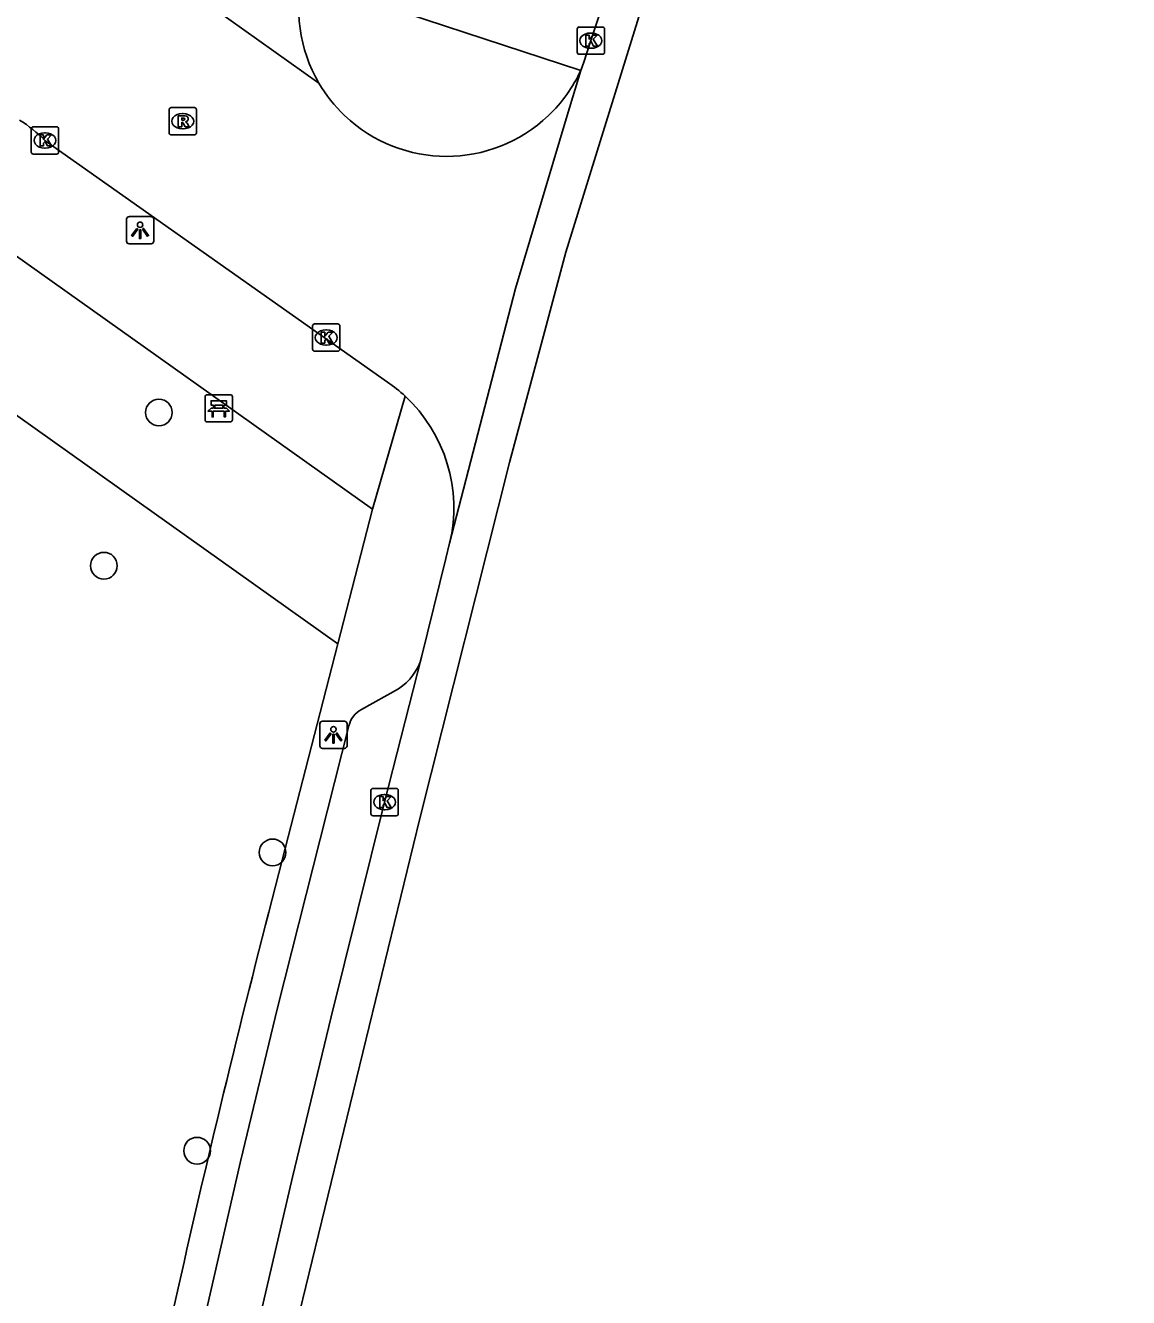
# Model space of a CAD drawing. Extents: x 162532 to 163264, y 381233 to 382042.
# Drawn here: x 163191.97 to 163232.36, y 381456.7 to 381503.3 of the extents above; entities that cross this region are included whole.
import ezdxf

# ---------------------------------------------------------------- set-up
doc = ezdxf.new("R2010")
doc.units = 0
for name, color, linetype in [('IMGEO_Bank', 7, 'Continuous'), ('IMGEO_Boom', 7, 'Continuous'), ('IMGEO_Fietspad_gesloten', 7, 'Continuous'), ('IMGEO_Groenvoorziening', 7, 'Continuous'), ('IMGEO_Kolk', 7, 'Continuous'), ('IMGEO_Lichtpunt', 7, 'Continuous'), ('IMGEO_Rijbaan_lokaal_gesloten', 7, 'Continuous'), ('IMGEO_Rijbaan_lokaal_open', 7, 'Continuous'), ('IMGEO_Rioolput', 7, 'Continuous'), ('IMGEO_Voetpad_open', 7, 'Continuous')]:
    doc.layers.add(name, color=color, linetype=linetype)

msp = doc.modelspace()

# ---------------------------------------------------------------- linework, layer by layer
at = {"layer": 'IMGEO_Bank'}
for p, q in [((163198.623, 381489.776), (163199.464, 381489.776)), ((163199.464, 381489.776), (163198.623, 381489.776)), ((163198.548, 381488.851), (163198.548, 381489.692)), ((163198.548, 381489.692), (163198.548, 381488.851)), ((163198.857, 381489.282), (163198.857, 381489.388)), ((163198.901, 381489.388), (163198.901, 381489.282)), ((163199.189, 381489.394), (163198.907, 381489.394)), ((163198.907, 381489.276), (163199.189, 381489.276)), ((163199.195, 381489.282), (163199.195, 381489.388)), ((163199.239, 381489.388), (163199.239, 381489.282)), ((163199.548, 381489.701), (163199.548, 381488.86)), ((163199.548, 381488.86), (163199.548, 381489.701)), ((163199.473, 381488.776), (163198.632, 381488.776)), ((163198.632, 381488.776), (163199.473, 381488.776)), ((163199.245, 381489.174), (163198.852, 381489.174))]:
    msp.add_line(p, q, dxfattribs=at)
for points in [[(163198.795, 381489.174), (163198.653, 381489.174), (163198.765, 381489.276), (163198.851, 381489.276)], [(163198.851, 381489.394), (163198.765, 381489.394), (163198.765, 381489.555), (163199.328, 381489.555), (163199.328, 381489.394), (163199.245, 381489.394)], [(163199.245, 381489.276), (163199.328, 381489.276), (163199.44, 381489.174), (163199.301, 381489.174)], [(163198.845, 381489.167), (163198.845, 381488.96), (163198.802, 381488.96), (163198.802, 381489.167)], [(163199.295, 381489.167), (163199.295, 381488.96), (163199.251, 381488.96), (163199.251, 381489.167)]]:
    msp.add_lwpolyline(points, dxfattribs=at)
for centre, radius, start, end in [((163198.626, 381489.698), 0.0779, 92.4484, 184.2845), ((163198.626, 381489.698), 0.0779, 92.4484, 184.2845), ((163199.47, 381489.698), 0.0779, 2.4484, 94.2845), ((163199.47, 381489.698), 0.0779, 2.4484, 94.2845), ((163198.85, 381489.387), 0.00671, 2.8957, 87.1043), ((163198.85, 381489.283), 0.00671, 272.8957, 357.1043), ((163198.907, 381489.387), 0.00671, 92.8957, 177.1043), ((163198.907, 381489.283), 0.00671, 182.8957, 267.1043), ((163199.189, 381489.387), 0.00671, 2.8957, 87.1043), ((163199.189, 381489.283), 0.00671, 272.8957, 357.1043), ((163199.246, 381489.387), 0.00671, 92.8957, 177.1043), ((163199.246, 381489.283), 0.00671, 182.8957, 267.1043), ((163198.626, 381488.854), 0.0779, 182.4484, 274.2845), ((163198.626, 381488.854), 0.0779, 182.4484, 274.2845), ((163198.795, 381489.167), 0.00671, 2.8957, 87.1043), ((163198.852, 381489.167), 0.00671, 92.8957, 177.1043), ((163199.244, 381489.167), 0.00671, 2.8957, 87.1043), ((163199.301, 381489.167), 0.00671, 92.8957, 177.1043), ((163199.47, 381488.854), 0.0779, 272.4484, 4.2845), ((163199.47, 381488.854), 0.0779, 272.4484, 4.2845)]:
    msp.add_arc(centre, radius, start, end, dxfattribs=at)
at = {"layer": 'IMGEO_Boom'}
for centre in [(163196.856, 381489.123), (163194.841, 381483.51), (163201.019, 381473.007), (163198.255, 381462.078)]:
    msp.add_circle(centre, 0.489, dxfattribs=at)
at = {"layer": 'IMGEO_Fietspad_gesloten'}
for points in [[(163212.305, 381501.657), (163212.414, 381501.954), (163212.671, 381502.746), (163219.161, 381522.219), (163225.828, 381542.263), (163231.668, 381559.868), (163232.365, 381562.003)], [(163207.503, 381484.332), (163207.367, 381483.778), (163206.476, 381480.154)], [(163200.383, 381455.235), (163201.753, 381461.112), (163203.164, 381466.989), (163205.12, 381474.851), (163206.476, 381480.154)]]:
    msp.add_lwpolyline(points, dxfattribs=at)
at = {"layer": 'IMGEO_Groenvoorziening'}
msp.add_lwpolyline([(163203.407, 381480.643), (163187.405, 381492.035)], dxfattribs=at)
at = {"layer": 'IMGEO_Kolk'}
for p, q in [((163212.248, 381503.246), (163213.1, 381503.246)), ((163212.173, 381502.32), (163212.173, 381503.172)), ((163212.661, 381503.026), (163212.686, 381503.026)), ((163213.174, 381503.172), (163213.174, 381502.32)), ((163212.684, 381502.466), (163212.659, 381502.466)), ((163213.1, 381502.246), (163212.248, 381502.246)), ((163192.184, 381498.665), (163192.184, 381499.517)), ((163192.259, 381499.591), (163193.111, 381499.591)), ((163193.185, 381499.517), (163193.185, 381498.665)), ((163192.672, 381499.371), (163192.697, 381499.371)), ((163193.111, 381498.591), (163192.259, 381498.591)), ((163192.695, 381498.811), (163192.67, 381498.811)), ((163202.483, 381491.442), (163202.483, 381492.294)), ((163202.558, 381492.368), (163203.41, 381492.368)), ((163202.971, 381492.148), (163202.996, 381492.148)), ((163203.484, 381492.294), (163203.484, 381491.442)), ((163202.994, 381491.588), (163202.969, 381491.588)), ((163203.41, 381491.368), (163202.558, 381491.368)), ((163204.622, 381474.425), (163204.622, 381475.277)), ((163204.697, 381475.351), (163205.549, 381475.351)), ((163205.623, 381475.277), (163205.623, 381474.425)), ((163205.11, 381475.131), (163205.135, 381475.131)), ((163205.549, 381474.351), (163204.697, 381474.351)), ((163205.133, 381474.571), (163205.108, 381474.571))]:
    msp.add_line(p, q, dxfattribs=at)
for points in [[(163212.248, 381503.246), (163213.1, 381503.246)], [(163212.173, 381502.32), (163212.173, 381503.172)], [(163212.494, 381502.946), (163212.617, 381502.946), (163212.617, 381502.795), (163212.747, 381502.946), (163212.911, 381502.946), (163212.765, 381502.795), (163212.918, 381502.546), (163212.766, 381502.546), (163212.681, 381502.71), (163212.617, 381502.643), (163212.617, 381502.546), (163212.494, 381502.546), (163212.494, 381502.946)], [(163213.174, 381503.172), (163213.174, 381502.32)], [(163213.1, 381502.246), (163212.248, 381502.246)], [(163192.184, 381498.665), (163192.184, 381499.517)], [(163192.259, 381499.591), (163193.111, 381499.591)], [(163193.185, 381499.517), (163193.185, 381498.665)], [(163192.505, 381499.291), (163192.628, 381499.291), (163192.628, 381499.14), (163192.758, 381499.291), (163192.922, 381499.291), (163192.776, 381499.14), (163192.929, 381498.891), (163192.777, 381498.891), (163192.692, 381499.055), (163192.628, 381498.988), (163192.628, 381498.891), (163192.505, 381498.891), (163192.505, 381499.291)], [(163193.111, 381498.591), (163192.259, 381498.591)], [(163202.483, 381491.442), (163202.483, 381492.294)], [(163202.558, 381492.368), (163203.41, 381492.368)], [(163202.804, 381492.068), (163202.927, 381492.068), (163202.927, 381491.917), (163203.057, 381492.068), (163203.221, 381492.068), (163203.075, 381491.917), (163203.228, 381491.668), (163203.076, 381491.668), (163202.991, 381491.832), (163202.927, 381491.765), (163202.927, 381491.668), (163202.804, 381491.668), (163202.804, 381492.068)], [(163203.484, 381492.294), (163203.484, 381491.442)], [(163203.41, 381491.368), (163202.558, 381491.368)], [(163204.622, 381474.425), (163204.622, 381475.277)], [(163204.697, 381475.351), (163205.549, 381475.351)], [(163205.623, 381475.277), (163205.623, 381474.425)], [(163204.943, 381475.051), (163205.066, 381475.051), (163205.066, 381474.9), (163205.196, 381475.051), (163205.36, 381475.051), (163205.214, 381474.9), (163205.367, 381474.651), (163205.215, 381474.651), (163205.13, 381474.815), (163205.066, 381474.748), (163205.066, 381474.651), (163204.943, 381474.651), (163204.943, 381475.051)], [(163205.549, 381474.351), (163204.697, 381474.351)]]:
    msp.add_lwpolyline(points, dxfattribs=at)
for centre, start, end in [((163212.25, 381503.17), 91.552, 178.448), ((163212.25, 381503.17), 91.552, 178.448), ((163213.098, 381503.17), 1.552, 88.448), ((163213.098, 381503.17), 1.552, 88.448), ((163212.25, 381502.322), 181.552, 268.448), ((163212.25, 381502.322), 181.552, 268.448), ((163213.098, 381502.322), 271.552, 358.448), ((163213.098, 381502.322), 271.552, 358.448), ((163192.261, 381499.515), 91.552, 178.448), ((163192.261, 381499.515), 91.552, 178.448), ((163193.109, 381499.515), 1.552, 88.448), ((163193.109, 381499.515), 1.552, 88.448), ((163192.261, 381498.667), 181.552, 268.448), ((163192.261, 381498.667), 181.552, 268.448), ((163193.109, 381498.667), 271.552, 358.448), ((163193.109, 381498.667), 271.552, 358.448), ((163202.56, 381492.292), 91.552, 178.448), ((163202.56, 381492.292), 91.552, 178.448), ((163203.408, 381492.292), 1.552, 88.448), ((163203.408, 381492.292), 1.552, 88.448), ((163202.56, 381491.444), 181.552, 268.448), ((163202.56, 381491.444), 181.552, 268.448), ((163203.408, 381491.444), 271.552, 358.448), ((163203.408, 381491.444), 271.552, 358.448), ((163204.699, 381475.275), 91.552, 178.448), ((163204.699, 381475.275), 91.552, 178.448), ((163205.547, 381475.275), 1.552, 88.448), ((163205.547, 381475.275), 1.552, 88.448), ((163204.699, 381474.427), 181.552, 268.448), ((163204.699, 381474.427), 181.552, 268.448), ((163205.547, 381474.427), 271.552, 358.448), ((163205.547, 381474.427), 271.552, 358.448)]:
    msp.add_arc(centre, 0.0765, start, end, dxfattribs=at)
for centre, major_axis, ratio, start_param, end_param in [((163212.66, 381502.746), (-0.387, 0.002), 0.722429, 4.712389, 7.853982), ((163212.685, 381502.746), (-0.39, 0.002), 0.717154, 1.570796, 4.712389), ((163192.671, 381499.091), (-0.387, 0.002), 0.722429, 4.712389, 7.853982), ((163192.696, 381499.091), (-0.39, 0.002), 0.717154, 1.570796, 4.712389), ((163202.97, 381491.868), (-0.387, 0.002), 0.722429, 4.712389, 7.853982), ((163202.995, 381491.868), (-0.39, 0.002), 0.717154, 1.570796, 4.712389), ((163205.109, 381474.851), (-0.387, 0.002), 0.722429, 4.712389, 7.853982), ((163205.134, 381474.851), (-0.39, 0.002), 0.717154, 1.570796, 4.712389)]:
    msp.add_ellipse(centre, major_axis=major_axis, ratio=ratio, start_param=start_param, end_param=end_param, dxfattribs=at)
at = {"layer": 'IMGEO_Lichtpunt'}
for p, q in [((163196.571, 381496.298), (163195.763, 381496.298)), ((163196.571, 381496.298), (163195.763, 381496.298)), ((163195.669, 381496.203), (163195.669, 381495.396)), ((163195.669, 381496.203), (163195.669, 381495.396)), ((163196.665, 381495.396), (163196.665, 381496.203)), ((163196.665, 381495.396), (163196.665, 381496.203)), ((163195.763, 381495.302), (163196.571, 381495.302)), ((163195.763, 381495.302), (163196.571, 381495.302)), ((163202.749, 381477.719), (163202.749, 381476.912)), ((163202.749, 381477.719), (163202.749, 381476.912)), ((163203.651, 381477.814), (163202.843, 381477.814)), ((163203.651, 381477.814), (163202.843, 381477.814)), ((163203.745, 381476.912), (163203.745, 381477.719)), ((163203.745, 381476.912), (163203.745, 381477.719)), ((163202.843, 381476.818), (163203.651, 381476.818)), ((163202.843, 381476.818), (163203.651, 381476.818))]:
    msp.add_line(p, q, dxfattribs=at)
for points in [[(163196.043, 381495.867), (163196.082, 381495.839), (163195.894, 381495.577), (163195.856, 381495.604), (163196.043, 381495.867)], [(163196.145, 381495.819), (163196.192, 381495.819), (163196.192, 381495.497), (163196.145, 381495.497), (163196.145, 381495.819)], [(163196.255, 381495.839), (163196.293, 381495.866), (163196.48, 381495.604), (163196.441, 381495.576), (163196.255, 381495.839)], [(163203.123, 381477.383), (163203.162, 381477.355), (163202.974, 381477.093), (163202.936, 381477.12), (163203.123, 381477.383)], [(163203.225, 381477.335), (163203.272, 381477.335), (163203.272, 381477.013), (163203.225, 381477.013), (163203.225, 381477.335)], [(163203.335, 381477.355), (163203.373, 381477.382), (163203.56, 381477.12), (163203.521, 381477.092), (163203.335, 381477.355)]]:
    msp.add_lwpolyline(points, dxfattribs=at)
for centre in [(163196.168, 381496.001), (163203.248, 381477.517)]:
    msp.add_circle(centre, 0.0994, dxfattribs=at)
for centre, start, end in [((163195.763, 381496.203), 90, 180), ((163195.763, 381496.203), 90, 180), ((163196.571, 381496.203), 0, 90), ((163196.571, 381496.203), 0, 90), ((163195.763, 381495.396), 180, 270), ((163195.763, 381495.396), 180, 270), ((163196.571, 381495.396), 270, 0), ((163196.571, 381495.396), 270, 360), ((163202.843, 381477.719), 90, 180), ((163202.843, 381477.719), 90, 180), ((163203.651, 381477.719), 0, 90), ((163203.651, 381477.719), 0, 90), ((163202.843, 381476.912), 180, 270), ((163202.843, 381476.912), 180, 270), ((163203.651, 381476.912), 270, 0), ((163203.651, 381476.912), 270, 360)]:
    msp.add_arc(centre, 0.0946, start, end, dxfattribs=at)
at = {"layer": 'IMGEO_Rijbaan_lokaal_gesloten'}
msp.add_lwpolyline([(163214.498, 381503.809), (163211.764, 381494.991), (163210.994, 381492.118), (163209.7, 381487.288), (163206.413, 381474.255), (163202.003, 381456.157), (163200.404, 381448.634), (163199.968, 381446.583), (163199.523, 381444.49), (163198.376, 381438.395), (163197.675, 381433.966), (163195.659, 381421.238), (163191.652, 381395.6), (163190.148, 381386.835), (163189.613, 381383.796), (163189.215, 381381.921), (163186.222, 381370.751), (163180.234, 381349.548)], dxfattribs=at)
at = {"layer": 'IMGEO_Rijbaan_lokaal_open'}
for points in [[(163192.274, 381508.626), (163202.717, 381501.189)], [(163212.305, 381501.657), (163211.809, 381500), (163209.911, 381493.662), (163207.503, 381484.332)], [(163192.685, 381499.091), (163205.231, 381490.238)]]:
    msp.add_lwpolyline(points, dxfattribs=at)
for centre, radius, start, end in [((163207.381, 381503.917), 5.404, 165.0753, 210.3234), ((163207.409, 381503.904), 5.386, 313.5555, 335.3495), ((163207.359, 381503.893), 5.372, 210.2194, 226.439), ((163207.389, 381503.918), 5.411, 226.3919, 313.6081), ((163188.836, 381495.235), 5.448, 45.0503, 57.615), ((163202.174, 381485.761), 5.421, 46.9684, 55.6685), ((163202.078, 381485.634), 5.579, 346.4989, 47.1412)]:
    msp.add_arc(centre, radius, start, end, dxfattribs=at)
at = {"layer": 'IMGEO_Rioolput'}
for p, q in [((163197.229, 381499.367), (163197.229, 381500.219)), ((163197.304, 381500.293), (163198.156, 381500.293)), ((163197.717, 381500.073), (163197.742, 381500.073)), ((163198.23, 381500.219), (163198.23, 381499.367)), ((163197.74, 381499.513), (163197.715, 381499.513)), ((163198.156, 381499.293), (163197.304, 381499.293))]:
    msp.add_line(p, q, dxfattribs=at)
for points in [[(163197.229, 381499.367), (163197.229, 381500.219)], [(163197.304, 381500.293), (163198.156, 381500.293)], [(163197.818, 381499.991), (163197.566, 381499.993), (163197.566, 381499.593)], [(163198.23, 381500.219), (163198.23, 381499.367)], [(163197.566, 381499.593), (163197.69, 381499.593), (163197.69, 381499.755), (163197.701, 381499.755)], [(163197.744, 381499.912), (163197.69, 381499.912), (163197.69, 381499.831)], [(163197.69, 381499.831), (163197.742, 381499.831)], [(163197.748, 381499.726), (163197.819, 381499.593), (163197.959, 381499.593), (163197.894, 381499.719)], [(163198.156, 381499.293), (163197.304, 381499.293)]]:
    msp.add_lwpolyline(points, dxfattribs=at)
for centre, radius, start, end in [((163197.306, 381500.217), 0.0765, 91.552, 178.448), ((163197.306, 381500.217), 0.0765, 91.552, 178.448), ((163197.817, 381499.881), 0.109, 350.3612, 89.416), ((163198.154, 381500.217), 0.0765, 1.552, 88.448), ((163198.154, 381500.217), 0.0765, 1.552, 88.448), ((163197.7, 381499.702), 0.0533, 26.0293, 88.6989), ((163197.726, 381500.02), 0.19, 274.7715, 282.9687), ((163197.75, 381499.816), 0.0964, 77.0061, 93.1865), ((163197.764, 381499.873), 0.0378, 276.6634, 79.6772), ((163197.815, 381499.881), 0.112, 277.5842, 350.9817), ((163197.799, 381499.666), 0.108, 29.5134, 73.7905), ((163197.306, 381499.369), 0.0765, 181.552, 268.448), ((163197.306, 381499.369), 0.0765, 181.552, 268.448), ((163198.154, 381499.369), 0.0765, 271.552, 358.448), ((163198.154, 381499.369), 0.0765, 271.552, 358.448)]:
    msp.add_arc(centre, radius, start, end, dxfattribs=at)
for centre, major_axis, ratio, start_param, end_param in [((163197.716, 381499.793), (-0.387, 0.002), 0.722429, 4.712389, 7.853982), ((163197.741, 381499.793), (-0.39, 0.002), 0.717154, 1.570796, 4.712389)]:
    msp.add_ellipse(centre, major_axis=major_axis, ratio=ratio, start_param=start_param, end_param=end_param, dxfattribs=at)
at = {"layer": 'IMGEO_Voetpad_open'}
for points in [[(163212.305, 381501.657), (163203.071, 381504.692), (163210.056, 381525.626), (163223.174, 381565.078), (163232.365, 381562.003)], [(163204.675, 381485.579), (163189.057, 381496.678), (163188.588, 381495.444)], [(163205.873, 381489.724), (163204.675, 381485.579)], [(163203.407, 381480.643), (163204.675, 381485.579)], [(163201.371, 381472.717), (163203.407, 381480.643)], [(163205.627, 381478.996), (163204.278, 381478.245)], [(163203.817, 381477.641), (163201.202, 381467.317), (163199.85, 381461.685), (163198.46, 381455.663)]]:
    msp.add_lwpolyline(points, dxfattribs=at)
for centre, radius, start, end in [((163204.503, 381480.711), 2.05, 303.2558, 344.2494), ((163204.669, 381477.469), 0.869, 116.7355, 168.5595), ((163651.761, 381354.963), 465.529, 165.34803, 169.19991)]:
    msp.add_arc(centre, radius, start, end, dxfattribs=at)

doc.saveas('drawing.dxf')
